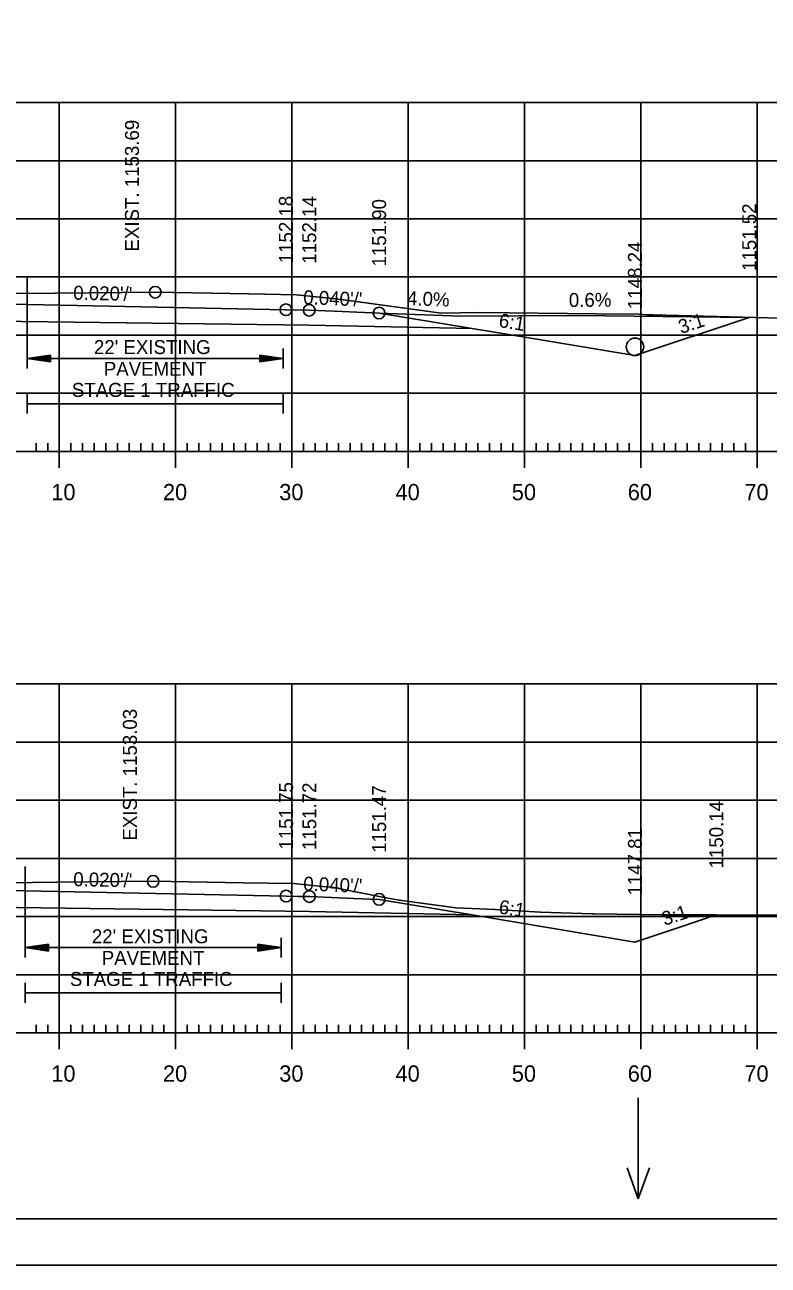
# Model space of a CAD drawing. Extents: x 1322838 to 1324533, y 339903 to 351025.
# Drawn here: x 1323710.8 to 1323774.7, y 341183.1 to 341289.8 of the extents above; entities that cross this region are included whole.
import ezdxf

# ---------------------------------------------------------------- set-up
doc = ezdxf.new("R2010")
doc.units = 0
for name, color, linetype in [('R_Alt Surface', 7, 'Continuous'), ('R_Axis', 7, 'Continuous'), ('R_Axis Annot', 7, 'Continuous'), ('R_Border', 7, 'Continuous'), ('R_Drive', 7, 'Continuous'), ('R_Exist Surface', 7, 'Continuous'), ('R_Fin Surface', 7, 'Continuous'), ('R_Fin Surface Annot', 7, 'Continuous'), ('R_Grid', 7, 'Continuous'), ('R_No Plot', 7, 'Continuous'), ('R_Water', 7, 'Continuous'), ('R_Water Annot', 7, 'Continuous'), ('R_Xsect Elev', 7, 'Continuous')]:
    doc.layers.add(name, color=color, linetype=linetype)

msp = doc.modelspace()

# ---------------------------------------------------------------- linework, layer by layer
at = {"layer": 'R_Alt Surface'}
for points in [[(1323658.22, 341263.7), (1323672.22, 341263.98), (1323703.71, 341264.4), (1323735.21, 341263.98), (1323749.21, 341263.7)], [(1323658.22, 341213.27), (1323672.22, 341213.55), (1323703.72, 341213.98), (1323735.22, 341213.55), (1323749.21, 341213.27)]]:
    msp.add_lwpolyline(points, dxfattribs=at)
at = {"layer": 'R_Axis'}
for p, q in [((1323711.72, 341253.13), (1323711.72, 341253.83)), ((1323712.72, 341253.13), (1323712.72, 341253.83)), ((1323713.72, 341251.73), (1323713.72, 341254.53)), ((1323714.72, 341253.13), (1323714.72, 341253.83)), ((1323715.72, 341253.13), (1323715.72, 341253.83)), ((1323716.72, 341253.13), (1323716.72, 341253.83)), ((1323717.72, 341253.13), (1323717.72, 341253.83)), ((1323718.72, 341253.13), (1323718.72, 341253.83)), ((1323719.72, 341253.13), (1323719.72, 341253.83)), ((1323720.72, 341253.13), (1323720.72, 341253.83)), ((1323721.72, 341253.13), (1323721.72, 341253.83)), ((1323722.72, 341253.13), (1323722.72, 341253.83)), ((1323723.72, 341251.73), (1323723.72, 341254.53)), ((1323724.72, 341253.13), (1323724.72, 341253.83)), ((1323725.72, 341253.13), (1323725.72, 341253.83)), ((1323726.72, 341253.13), (1323726.72, 341253.83)), ((1323727.72, 341253.13), (1323727.72, 341253.83)), ((1323728.72, 341253.13), (1323728.72, 341253.83)), ((1323729.72, 341253.13), (1323729.72, 341253.83)), ((1323730.72, 341253.13), (1323730.72, 341253.83)), ((1323731.72, 341253.13), (1323731.72, 341253.83)), ((1323732.72, 341253.13), (1323732.72, 341253.83)), ((1323733.72, 341251.73), (1323733.72, 341254.53)), ((1323734.72, 341253.13), (1323734.72, 341253.83)), ((1323735.72, 341253.13), (1323735.72, 341253.83)), ((1323736.72, 341253.13), (1323736.72, 341253.83)), ((1323737.72, 341253.13), (1323737.72, 341253.83)), ((1323738.72, 341253.13), (1323738.72, 341253.83)), ((1323739.72, 341253.13), (1323739.72, 341253.83)), ((1323740.72, 341253.13), (1323740.72, 341253.83)), ((1323741.72, 341253.13), (1323741.72, 341253.83)), ((1323742.72, 341253.13), (1323742.72, 341253.83)), ((1323743.72, 341251.73), (1323743.72, 341254.53)), ((1323744.72, 341253.13), (1323744.72, 341253.83)), ((1323745.72, 341253.13), (1323745.72, 341253.83)), ((1323746.72, 341253.13), (1323746.72, 341253.83)), ((1323747.72, 341253.13), (1323747.72, 341253.83)), ((1323748.72, 341253.13), (1323748.72, 341253.83)), ((1323749.72, 341253.13), (1323749.72, 341253.83)), ((1323750.72, 341253.13), (1323750.72, 341253.83)), ((1323751.72, 341253.13), (1323751.72, 341253.83)), ((1323752.72, 341253.13), (1323752.72, 341253.83)), ((1323753.72, 341251.73), (1323753.72, 341254.53)), ((1323754.72, 341253.13), (1323754.72, 341253.83)), ((1323755.72, 341253.13), (1323755.72, 341253.83)), ((1323756.72, 341253.13), (1323756.72, 341253.83)), ((1323757.72, 341253.13), (1323757.72, 341253.83)), ((1323758.72, 341253.13), (1323758.72, 341253.83)), ((1323759.72, 341253.13), (1323759.72, 341253.83)), ((1323760.72, 341253.13), (1323760.72, 341253.83)), ((1323761.72, 341253.13), (1323761.72, 341253.83)), ((1323762.72, 341253.13), (1323762.72, 341253.83)), ((1323763.72, 341251.73), (1323763.72, 341254.53)), ((1323764.72, 341253.13), (1323764.72, 341253.83)), ((1323765.72, 341253.13), (1323765.72, 341253.83)), ((1323766.72, 341253.13), (1323766.72, 341253.83)), ((1323767.72, 341253.13), (1323767.72, 341253.83)), ((1323768.72, 341253.13), (1323768.72, 341253.83)), ((1323769.72, 341253.13), (1323769.72, 341253.83)), ((1323770.72, 341253.13), (1323770.72, 341253.83)), ((1323771.72, 341253.13), (1323771.72, 341253.83)), ((1323772.72, 341253.13), (1323772.72, 341253.83)), ((1323773.72, 341251.73), (1323773.72, 341254.53)), ((1323563.72, 341253.13), (1323843.72, 341253.13)), ((1323711.72, 341203.13), (1323711.72, 341203.83)), ((1323712.72, 341203.13), (1323712.72, 341203.83)), ((1323713.72, 341201.73), (1323713.72, 341204.53)), ((1323714.72, 341203.13), (1323714.72, 341203.83)), ((1323715.72, 341203.13), (1323715.72, 341203.83)), ((1323716.72, 341203.13), (1323716.72, 341203.83)), ((1323717.72, 341203.13), (1323717.72, 341203.83)), ((1323718.72, 341203.13), (1323718.72, 341203.83)), ((1323719.72, 341203.13), (1323719.72, 341203.83)), ((1323720.72, 341203.13), (1323720.72, 341203.83)), ((1323721.72, 341203.13), (1323721.72, 341203.83)), ((1323722.72, 341203.13), (1323722.72, 341203.83)), ((1323723.72, 341201.73), (1323723.72, 341204.53)), ((1323724.72, 341203.13), (1323724.72, 341203.83)), ((1323725.72, 341203.13), (1323725.72, 341203.83)), ((1323726.72, 341203.13), (1323726.72, 341203.83)), ((1323727.72, 341203.13), (1323727.72, 341203.83)), ((1323728.72, 341203.13), (1323728.72, 341203.83)), ((1323729.72, 341203.13), (1323729.72, 341203.83)), ((1323730.72, 341203.13), (1323730.72, 341203.83)), ((1323731.72, 341203.13), (1323731.72, 341203.83)), ((1323732.72, 341203.13), (1323732.72, 341203.83)), ((1323733.72, 341201.73), (1323733.72, 341204.53)), ((1323734.72, 341203.13), (1323734.72, 341203.83)), ((1323735.72, 341203.13), (1323735.72, 341203.83)), ((1323736.72, 341203.13), (1323736.72, 341203.83)), ((1323737.72, 341203.13), (1323737.72, 341203.83)), ((1323738.72, 341203.13), (1323738.72, 341203.83)), ((1323739.72, 341203.13), (1323739.72, 341203.83)), ((1323740.72, 341203.13), (1323740.72, 341203.83)), ((1323741.72, 341203.13), (1323741.72, 341203.83)), ((1323742.72, 341203.13), (1323742.72, 341203.83)), ((1323743.72, 341201.73), (1323743.72, 341204.53)), ((1323744.72, 341203.13), (1323744.72, 341203.83)), ((1323745.72, 341203.13), (1323745.72, 341203.83)), ((1323746.72, 341203.13), (1323746.72, 341203.83)), ((1323747.72, 341203.13), (1323747.72, 341203.83)), ((1323748.72, 341203.13), (1323748.72, 341203.83)), ((1323749.72, 341203.13), (1323749.72, 341203.83)), ((1323750.72, 341203.13), (1323750.72, 341203.83)), ((1323751.72, 341203.13), (1323751.72, 341203.83)), ((1323752.72, 341203.13), (1323752.72, 341203.83)), ((1323753.72, 341201.73), (1323753.72, 341204.53)), ((1323754.72, 341203.13), (1323754.72, 341203.83)), ((1323755.72, 341203.13), (1323755.72, 341203.83)), ((1323756.72, 341203.13), (1323756.72, 341203.83)), ((1323757.72, 341203.13), (1323757.72, 341203.83)), ((1323758.72, 341203.13), (1323758.72, 341203.83)), ((1323759.72, 341203.13), (1323759.72, 341203.83)), ((1323760.72, 341203.13), (1323760.72, 341203.83)), ((1323761.72, 341203.13), (1323761.72, 341203.83)), ((1323762.72, 341203.13), (1323762.72, 341203.83)), ((1323763.72, 341201.73), (1323763.72, 341204.53)), ((1323764.72, 341203.13), (1323764.72, 341203.83)), ((1323765.72, 341203.13), (1323765.72, 341203.83)), ((1323766.72, 341203.13), (1323766.72, 341203.83)), ((1323767.72, 341203.13), (1323767.72, 341203.83)), ((1323768.72, 341203.13), (1323768.72, 341203.83)), ((1323769.72, 341203.13), (1323769.72, 341203.83)), ((1323770.72, 341203.13), (1323770.72, 341203.83)), ((1323771.72, 341203.13), (1323771.72, 341203.83)), ((1323772.72, 341203.13), (1323772.72, 341203.83)), ((1323773.72, 341201.73), (1323773.72, 341204.53)), ((1323563.72, 341203.13), (1323843.72, 341203.13))]:
    msp.add_line(p, q, dxfattribs=at)
at = {"layer": 'R_Axis Annot'}
for p, q in [((1323710.97, 341261.98), (1323710.97, 341260.27)), ((1323712.97, 341261.42), (1323710.97, 341261.12)), ((1323712.97, 341261.37), (1323711.3, 341261.12)), ((1323712.97, 341261.32), (1323711.65, 341261.12)), ((1323712.97, 341261.27), (1323711.98, 341261.12)), ((1323712.97, 341260.82), (1323712.97, 341261.42)), ((1323730.97, 341261.42), (1323732.97, 341261.12)), ((1323730.97, 341261.42), (1323730.97, 341260.82)), ((1323730.97, 341261.37), (1323732.63, 341261.12)), ((1323730.97, 341261.32), (1323732.29, 341261.12)), ((1323730.97, 341261.27), (1323731.96, 341261.12)), ((1323732.97, 341261.98), (1323732.97, 341260.27)), ((1323712.97, 341260.82), (1323710.97, 341261.12)), ((1323710.97, 341261.12), (1323732.97, 341261.12)), ((1323712.97, 341260.87), (1323711.3, 341261.12)), ((1323712.97, 341260.92), (1323711.65, 341261.12)), ((1323712.97, 341260.97), (1323711.98, 341261.12)), ((1323712.97, 341261.22), (1323712.32, 341261.12)), ((1323712.97, 341261.03), (1323712.32, 341261.12)), ((1323712.97, 341261.17), (1323712.65, 341261.12)), ((1323712.97, 341261.08), (1323712.65, 341261.12)), ((1323730.97, 341261.22), (1323731.62, 341261.12)), ((1323730.97, 341261.17), (1323731.28, 341261.12)), ((1323730.97, 341260.82), (1323732.97, 341261.12)), ((1323730.97, 341261.02), (1323731.62, 341261.12)), ((1323730.97, 341260.92), (1323732.29, 341261.12)), ((1323730.97, 341260.87), (1323732.63, 341261.12)), ((1323730.97, 341260.97), (1323731.96, 341261.12)), ((1323730.97, 341261.08), (1323731.28, 341261.12)), ((1323710.97, 341258.09), (1323710.97, 341256.38)), ((1323732.97, 341258.09), (1323732.97, 341256.38)), ((1323710.97, 341257.23), (1323732.97, 341257.23)), ((1323710.79, 341211.31), (1323710.79, 341209.6)), ((1323732.79, 341211.31), (1323732.79, 341209.6)), ((1323712.79, 341210.76), (1323710.79, 341210.46)), ((1323712.79, 341210.16), (1323710.79, 341210.46)), ((1323710.79, 341210.46), (1323732.79, 341210.46)), ((1323712.79, 341210.71), (1323711.13, 341210.46)), ((1323712.79, 341210.21), (1323711.13, 341210.46)), ((1323712.79, 341210.66), (1323711.47, 341210.46)), ((1323712.79, 341210.26), (1323711.47, 341210.46)), ((1323712.79, 341210.61), (1323711.8, 341210.46)), ((1323712.79, 341210.31), (1323711.8, 341210.46)), ((1323712.79, 341210.56), (1323712.14, 341210.46)), ((1323712.79, 341210.36), (1323712.14, 341210.46)), ((1323712.79, 341210.5), (1323712.48, 341210.46)), ((1323712.79, 341210.41), (1323712.48, 341210.46)), ((1323712.79, 341210.16), (1323712.79, 341210.76)), ((1323730.79, 341210.76), (1323732.79, 341210.46)), ((1323730.79, 341210.76), (1323730.79, 341210.16)), ((1323730.79, 341210.71), (1323732.46, 341210.46)), ((1323730.79, 341210.66), (1323732.11, 341210.46)), ((1323730.79, 341210.61), (1323731.78, 341210.46)), ((1323730.79, 341210.55), (1323731.44, 341210.46)), ((1323730.79, 341210.5), (1323731.11, 341210.46)), ((1323730.79, 341210.16), (1323732.79, 341210.46)), ((1323730.79, 341210.36), (1323731.44, 341210.46)), ((1323730.79, 341210.26), (1323732.11, 341210.46)), ((1323730.79, 341210.21), (1323732.46, 341210.46)), ((1323730.79, 341210.31), (1323731.78, 341210.46)), ((1323730.79, 341210.41), (1323731.11, 341210.46)), ((1323710.79, 341207.42), (1323710.79, 341205.72)), ((1323732.79, 341207.42), (1323732.79, 341205.72)), ((1323710.79, 341206.57), (1323732.79, 341206.57))]:
    msp.add_line(p, q, dxfattribs=at)
at = {"layer": 'R_Border'}
msp.add_line((1323861.9, 341187.13), (1323545.72, 341187.13), dxfattribs=at)
at = {"layer": 'R_Drive'}
msp.add_line((1323758.21, 341264.82), (1323773.05, 341264.65), dxfattribs=at)
msp.add_lwpolyline([(1323741.22, 341265.03), (1323748.21, 341264.75), (1323758.21, 341264.82)], dxfattribs=at)
at = {"layer": 'R_Exist Surface'}
for points in [[(1323709.1, 341266.7), (1323713.35, 341266.74), (1323721.97, 341266.82), (1323730.02, 341266.67), (1323734.11, 341266.6), (1323736.96, 341266.31), (1323737.66, 341266.23), (1323737.87, 341266.2), (1323738.62, 341266.1), (1323746.56, 341265.02), (1323749.88, 341265.09), (1323759.93, 341264.97), (1323763.54, 341264.93), (1323764.27, 341264.87), (1323764.8, 341264.87), (1323777.9, 341264.52)], [(1323709.28, 341216.04), (1323713.52, 341216.08), (1323721.79, 341216.16), (1323729.54, 341216.04), (1323733.87, 341215.97), (1323736.34, 341215.71), (1323737.32, 341215.62), (1323741.66, 341214.77), (1323742.96, 341214.53), (1323747.81, 341213.87), (1323751.21, 341213.73), (1323755.1, 341213.51), (1323759.53, 341213.36), (1323759.68, 341213.37), (1323765.6, 341213.28), (1323780.21, 341213.26)]]:
    msp.add_lwpolyline(points, dxfattribs=at)
at = {"layer": 'R_Fin Surface'}
for points in [[(1323613.69, 341271.54), (1323644.22, 341261.37), (1323658.22, 341263.7), (1323658.23, 341263.7), (1323666.22, 341265.03), (1323670.76, 341265.22), (1323672.22, 341265.27), (1323673.18, 341265.29), (1323674.22, 341265.31), (1323703.72, 341265.9), (1323715.25, 341265.67), (1323733.21, 341265.31), (1323733.22, 341265.31), (1323735.22, 341265.27), (1323738.05, 341265.16), (1323741.22, 341265.03), (1323749.21, 341263.7), (1323752.38, 341263.17), (1323763.21, 341261.37), (1323763.22, 341261.37), (1323773.05, 341264.65)], [(1323616.14, 341220.3), (1323644.22, 341210.94), (1323658.22, 341213.27), (1323666.22, 341214.61), (1323669.31, 341214.73), (1323672.22, 341214.85), (1323674.14, 341214.88), (1323674.22, 341214.89), (1323703.72, 341215.48), (1323733.22, 341214.89), (1323734.26, 341214.86), (1323735.22, 341214.85), (1323739.03, 341214.69), (1323741.22, 341214.61), (1323749.21, 341213.27), (1323763.22, 341210.94), (1323766.99, 341212.2), (1323770.21, 341213.27)]]:
    msp.add_lwpolyline(points, dxfattribs=at)
at = {"layer": 'R_Grid'}
for p, q in [((1323563.72, 341283.13), (1323843.72, 341283.13)), ((1323713.72, 341253.13), (1323713.72, 341283.13)), ((1323723.72, 341253.13), (1323723.72, 341283.13)), ((1323733.72, 341253.13), (1323733.72, 341283.13)), ((1323743.72, 341253.13), (1323743.72, 341283.13)), ((1323753.72, 341253.13), (1323753.72, 341283.13)), ((1323763.72, 341253.13), (1323763.72, 341283.13)), ((1323773.72, 341253.13), (1323773.72, 341283.13)), ((1323563.72, 341278.13), (1323843.72, 341278.13)), ((1323563.72, 341273.13), (1323843.72, 341273.13)), ((1323563.72, 341268.13), (1323843.72, 341268.13)), ((1323563.72, 341263.13), (1323843.72, 341263.13)), ((1323563.72, 341258.13), (1323843.72, 341258.13)), ((1323563.72, 341253.13), (1323843.72, 341253.13)), ((1323563.72, 341233.13), (1323843.72, 341233.13)), ((1323713.72, 341203.13), (1323713.72, 341233.13)), ((1323723.72, 341203.13), (1323723.72, 341233.13)), ((1323733.72, 341203.13), (1323733.72, 341233.13)), ((1323743.72, 341203.13), (1323743.72, 341233.13)), ((1323753.72, 341203.13), (1323753.72, 341233.13)), ((1323763.72, 341203.13), (1323763.72, 341233.13)), ((1323773.72, 341203.13), (1323773.72, 341233.13)), ((1323563.72, 341228.13), (1323843.72, 341228.13)), ((1323563.72, 341223.13), (1323843.72, 341223.13)), ((1323563.72, 341218.13), (1323843.72, 341218.13)), ((1323563.72, 341213.13), (1323843.72, 341213.13)), ((1323563.72, 341208.13), (1323843.72, 341208.13)), ((1323563.72, 341203.13), (1323843.72, 341203.13))]:
    msp.add_line(p, q, dxfattribs=at)
at = {"layer": 'R_No Plot'}
for p, q in [((1323710.97, 341268.08), (1323710.97, 341261.98)), ((1323710.79, 341217.42), (1323710.79, 341211.31)), ((1323533.31, 341183.15), (1323866.65, 341183.15))]:
    msp.add_line(p, q, dxfattribs=at)
for points in [[(1323533.31, 341396.49), (1323866.65, 341396.49), (1323866.65, 341183.15), (1323533.31, 341183.15)], [(1323779.64, 341392.59), (1323799.26, 341392.59), (1323799.26, 341382.71), (1323815.37, 341382.71), (1323838.57, 341382.71), (1323838.57, 341350.04), (1323861.77, 341350.04), (1323861.9, 341187.13), (1323545.72, 341187.13), (1323545.72, 341392.59)]]:
    msp.add_lwpolyline(points, close=True, dxfattribs=at)
for points in [[(1323709.1, 341266.7), (1323713.35, 341266.74), (1323721.97, 341266.82), (1323730.02, 341266.67), (1323734.11, 341266.6), (1323736.96, 341266.31), (1323737.66, 341266.23), (1323737.87, 341266.2), (1323738.62, 341266.1), (1323746.56, 341265.02), (1323749.88, 341265.09), (1323759.93, 341264.97), (1323763.54, 341264.93), (1323764.27, 341264.87), (1323764.8, 341264.87), (1323773.05, 341264.65), (1323763.22, 341261.37), (1323763.21, 341261.37), (1323752.38, 341263.17), (1323749.21, 341263.7), (1323735.21, 341263.98), (1323703.71, 341264.4)], [(1323709.28, 341216.04), (1323713.52, 341216.08), (1323721.79, 341216.16), (1323729.54, 341216.04), (1323733.87, 341215.97), (1323736.34, 341215.71), (1323737.32, 341215.62), (1323741.66, 341214.77), (1323742.96, 341214.53), (1323747.81, 341213.87), (1323751.21, 341213.73), (1323755.1, 341213.51), (1323759.53, 341213.36), (1323759.68, 341213.37), (1323765.6, 341213.28), (1323770.21, 341213.27), (1323766.99, 341212.2), (1323763.22, 341210.94), (1323749.21, 341213.27), (1323735.22, 341213.55), (1323703.72, 341213.98)]]:
    msp.add_lwpolyline(points, dxfattribs=at)
for centre in [(1323721.97, 341266.82), (1323733.21, 341265.31), (1323733.21, 341265.31), (1323735.21, 341265.27), (1323735.21, 341265.27), (1323741.22, 341265.03), (1323741.22, 341265.03), (1323721.79, 341216.16), (1323733.22, 341214.89), (1323733.22, 341214.89), (1323735.22, 341214.85), (1323735.22, 341214.85), (1323741.22, 341214.61), (1323741.22, 341214.61)]:
    msp.add_circle(centre, 0.5, dxfattribs=at)
at = {"layer": 'R_Water'}
msp.add_circle((1323763.22, 341262.12), 0.75, dxfattribs=at)
at = {"layer": 'R_Water Annot'}
for p, q in [((1323763.51, 341197.54), (1323763.51, 341188.85)), ((1323763.51, 341188.85), (1323762.54, 341191.51)), ((1323763.51, 341188.85), (1323764.48, 341191.51))]:
    msp.add_line(p, q, dxfattribs=at)

# ---------------------------------------------------------------- texts
at = {"layer": 'R_Axis Annot'}
for s, height, p in [("22' EXISTING ", 1.2, (1323716.7, 341261.5)), ('PAVEMENT', 1.2, (1323717.55, 341259.63)), ('STAGE 1 TRAFFIC', 1.2, (1323714.8, 341257.82)), ('10', 1.4, (1323713.03, 341248.93)), ('20', 1.4, (1323722.63, 341248.93)), ('30', 1.4, (1323732.63, 341248.93)), ('40', 1.4, (1323742.63, 341248.93)), ('50', 1.4, (1323752.63, 341248.93)), ('60', 1.4, (1323762.6, 341248.93)), ('70', 1.4, (1323772.63, 341248.93)), ("22' EXISTING ", 1.2, (1323716.52, 341210.83)), ('PAVEMENT', 1.2, (1323717.37, 341208.97)), ('STAGE 1 TRAFFIC', 1.2, (1323714.63, 341207.16)), ('10', 1.4, (1323713.03, 341198.93)), ('20', 1.4, (1323722.63, 341198.93)), ('30', 1.4, (1323732.63, 341198.93)), ('40', 1.4, (1323742.63, 341198.93)), ('50', 1.4, (1323752.63, 341198.93)), ('60', 1.4, (1323762.6, 341198.93)), ('70', 1.4, (1323772.63, 341198.93))]:
    msp.add_text(s, height=height, dxfattribs=at).set_placement(p)
at = {"layer": 'R_Drive'}
for s, rotation, p in [('4.0%', 357.7094, (1323743.6, 341265.72)), ('0.6%', 0.3494, (1323757.54, 341265.55))]:
    msp.add_text(s, height=1.2, rotation=rotation, dxfattribs=at).set_placement(p)
at = {"layer": 'R_Fin Surface Annot'}
for s, rotation, p in [('1152.18', 90, (1323733.81, 341269.31)), ('1152.14', 90, (1323735.81, 341269.27)), ('1151.90', 90, (1323741.82, 341269.03)), ('1151.52', 90, (1323773.65, 341268.65)), ('1148.24', 90, (1323763.82, 341265.37)), ("0.020'/'", 358.8543, (1323714.91, 341266.18)), ("0.040'/'", 357.7093, (1323734.68, 341265.8)), ('6:1', 350.5369, (1323751.45, 341263.84)), ('3:1', 18.4331, (1323767.19, 341263.22)), ('1151.75', 90, (1323733.82, 341218.89)), ('1151.72', 90, (1323735.82, 341218.85)), ('1151.47', 90, (1323741.82, 341218.61)), ('1150.14', 90, (1323770.81, 341217.27)), ('1147.81', 90, (1323763.82, 341214.94)), ("0.020'/'", 358.8542, (1323714.91, 341215.75)), ("0.040'/'", 357.7093, (1323734.68, 341215.37)), ('6:1', 350.5369, (1323751.45, 341213.41)), ('3:1', 18.4424, (1323765.77, 341212.32))]:
    msp.add_text(s, height=1.2, rotation=rotation, dxfattribs=at).set_placement(p)
at = {"layer": 'R_Xsect Elev'}
for s, p in [('EXIST. 1153.69', (1323720.57, 341270.32)), ('EXIST. 1153.03', (1323720.39, 341219.66))]:
    msp.add_text(s, height=1.2, rotation=90, dxfattribs=at).set_placement(p)

doc.saveas('drawing.dxf')
